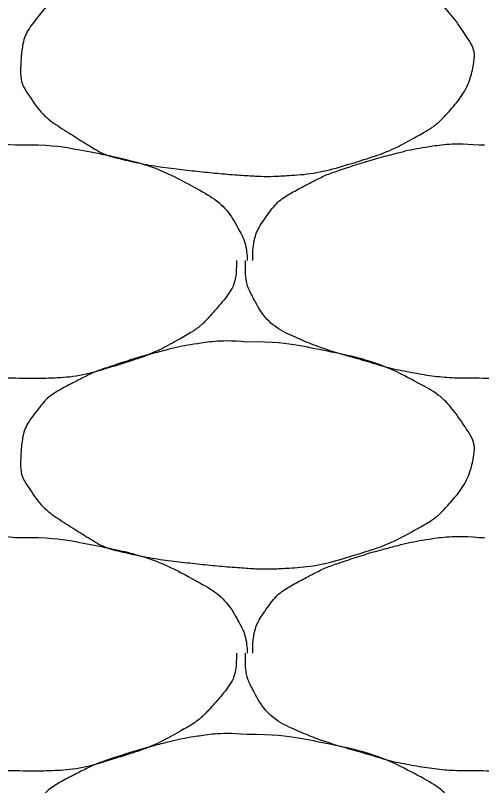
# Model space of a CAD drawing. Extents: x 1373719 to 1374161, y 379835 to 380167.
# Drawn here: x 1373959.459 to 1373959.922, y 379922.908 to 379923.674 of the extents above; entities that cross this region are included whole.
import ezdxf

# ---------------------------------------------------------------- set-up
doc = ezdxf.new("R2010")
doc.units = 0
doc.layers.add('Aggregate Base Course', color=7, linetype='Continuous')

msp = doc.modelspace()

# ---------------------------------------------------------------- linework, layer by layer
at = {"layer": 'Aggregate Base Course'}
for points, degree in [([(1373959.68905, 379923.7399), (1373959.71541, 379923.74026), (1373959.74186, 379923.73629), (1373959.76825, 379923.7309), (1373959.80047, 379923.72432), (1373959.83016, 379923.71452), (1373959.86005, 379923.6985), (1373959.87998, 379923.68782), (1373959.89361, 379923.67336), (1373959.90685, 379923.6535), (1373959.91254, 379923.64496), (1373959.9156, 379923.63513), (1373959.91405, 379923.6265), (1373959.911, 379923.6096), (1373959.9022, 379923.59281), (1373959.88885, 379923.5779), (1373959.88041, 379923.56849), (1373959.87209, 379923.56213), (1373959.86185, 379923.5563), (1373959.84371, 379923.54599), (1373959.82583, 379923.53735), (1373959.80605, 379923.5311), (1373959.78049, 379923.52303), (1373959.75497, 379923.51655), (1373959.72865, 379923.5149), (1373959.71546, 379923.51408), (1373959.70221, 379923.51403), (1373959.68905, 379923.5149), (1373959.66922, 379923.51623), (1373959.64944, 379923.51813), (1373959.62965, 379923.5203), (1373959.60785, 379923.52269), (1373959.58634, 379923.52613), (1373959.56485, 379923.5311), (1373959.54719, 379923.53519), (1373959.53202, 379923.54462), (1373959.51625, 379923.5545), (1373959.49837, 379923.56571), (1373959.48384, 379923.57662), (1373959.47125, 379923.5959), (1373959.46477, 379923.60582), (1373959.46346, 379923.61643), (1373959.46405, 379923.6265), (1373959.46489, 379923.6411), (1373959.46796, 379923.65581), (1373959.47845, 379923.6697), (1373959.48906, 379923.68377), (1373959.50061, 379923.69129), (1373959.51445, 379923.6985), (1373959.52629, 379923.70468), (1373959.53792, 379923.71048), (1373959.55045, 379923.7147), (1373959.56833, 379923.72074), (1373959.58618, 379923.72615), (1373959.60445, 379923.7309), (1373959.61577, 379923.73385), (1373959.62709, 379923.7363), (1373959.63865, 379923.7381), (1373959.65532, 379923.74071), (1373959.67234, 379923.74135), (1373959.68905, 379923.7399)], 3), ([(1373959.23365, 379923.4303), (1373959.23367, 379923.4309), (1373959.23363, 379923.4315), (1373959.23365, 379923.4321), (1373959.23398, 379923.44728), (1373959.23826, 379923.46185), (1373959.24805, 379923.4753), (1373959.25795, 379923.48892), (1373959.27021, 379923.49689), (1373959.28405, 379923.5041), (1373959.29589, 379923.51028), (1373959.30752, 379923.51608), (1373959.32005, 379923.5203), (1373959.33793, 379923.52634), (1373959.35578, 379923.53175), (1373959.37405, 379923.5365), (1373959.38537, 379923.53945), (1373959.39669, 379923.5419), (1373959.40825, 379923.5437), (1373959.42492, 379923.54631), (1373959.44194, 379923.54695), (1373959.45865, 379923.5455)], 3), ([(1373959.69445, 379923.4303), (1373959.69447, 379923.4309), (1373959.69443, 379923.4315), (1373959.69445, 379923.4321), (1373959.69478, 379923.44728), (1373959.69906, 379923.46185), (1373959.70885, 379923.4753), (1373959.71875, 379923.48892), (1373959.73101, 379923.49689), (1373959.74485, 379923.5041), (1373959.75669, 379923.51028), (1373959.76832, 379923.51608), (1373959.78085, 379923.5203), (1373959.79873, 379923.52634), (1373959.81658, 379923.53175), (1373959.83485, 379923.5365), (1373959.84617, 379923.53945), (1373959.85749, 379923.5419), (1373959.86905, 379923.5437), (1373959.88572, 379923.54631), (1373959.90274, 379923.54695), (1373959.91945, 379923.5455)], 3), ([(1373959.45865, 379923.5455), (1373959.46044, 379923.5454), (1373959.46225, 379923.54561), (1373959.46405, 379923.5455)], 2), ([(1373959.46405, 379923.5455), (1373959.49041, 379923.54586), (1373959.51686, 379923.54189), (1373959.54325, 379923.5365), (1373959.57547, 379923.52992), (1373959.60516, 379923.52012), (1373959.63505, 379923.5041), (1373959.65498, 379923.49342), (1373959.67089, 379923.47951), (1373959.68185, 379923.4591), (1373959.68656, 379923.45032), (1373959.68832, 379923.4414), (1373959.68905, 379923.4321), (1373959.68909, 379923.43151), (1373959.68916, 379923.43089), (1373959.68905, 379923.4303)], 3), ([(1373959.91945, 379923.5455), (1373959.92124, 379923.5454), (1373959.92305, 379923.54561), (1373959.92485, 379923.5455)], 2), ([(1373959.45865, 379923.3133), (1373959.45625, 379923.3133), (1373959.45385, 379923.3133), (1373959.45145, 379923.3133), (1373959.43156, 379923.3133), (1373959.41176, 379923.31516), (1373959.39205, 379923.3187), (1373959.37102, 379923.32248), (1373959.35096, 379923.3289), (1373959.3305, 379923.33478), (1373959.31284, 379923.33986), (1373959.29576, 379923.34555), (1373959.27865, 379923.3529), (1373959.25959, 379923.36109), (1373959.24373, 379923.37489), (1373959.23365, 379923.3943), (1373959.22846, 379923.40428), (1373959.22645, 379923.41443), (1373959.22645, 379923.4249), (1373959.22645, 379923.4267), (1373959.22645, 379923.4285), (1373959.22645, 379923.4303)], 3), ([(1373959.67825, 379923.4303), (1373959.67829, 379923.4285), (1373959.67831, 379923.4267), (1373959.67825, 379923.4249), (1373959.67758, 379923.40666), (1373959.666, 379923.39085), (1373959.65305, 379923.3763), (1373959.64486, 379923.36712), (1373959.63629, 379923.36053), (1373959.62605, 379923.3547), (1373959.60791, 379923.34439), (1373959.59003, 379923.33575), (1373959.57025, 379923.3295), (1373959.54469, 379923.32143), (1373959.51919, 379923.31433), (1373959.49285, 379923.3133), (1373959.48145, 379923.31286), (1373959.47003, 379923.31279), (1373959.45865, 379923.3133)], 3), ([(1373959.91945, 379923.3133), (1373959.91705, 379923.3133), (1373959.91465, 379923.3133), (1373959.91225, 379923.3133), (1373959.89236, 379923.3133), (1373959.87256, 379923.31516), (1373959.85285, 379923.3187), (1373959.83182, 379923.32248), (1373959.81176, 379923.3289), (1373959.7913, 379923.33478), (1373959.77364, 379923.33986), (1373959.75656, 379923.34555), (1373959.73945, 379923.3529), (1373959.72039, 379923.36109), (1373959.70453, 379923.37489), (1373959.69445, 379923.3943), (1373959.68926, 379923.40428), (1373959.68725, 379923.41443), (1373959.68725, 379923.4249), (1373959.68725, 379923.4267), (1373959.68725, 379923.4285), (1373959.68725, 379923.4303)], 3), ([(1373960.13905, 379923.4303), (1373960.13909, 379923.4285), (1373960.13911, 379923.4267), (1373960.13905, 379923.4249), (1373960.13838, 379923.40666), (1373960.1268, 379923.39085), (1373960.11385, 379923.3763), (1373960.10566, 379923.36712), (1373960.09709, 379923.36053), (1373960.08685, 379923.3547), (1373960.06871, 379923.34439), (1373960.05083, 379923.33575), (1373960.03105, 379923.3295), (1373960.00549, 379923.32143), (1373959.97999, 379923.31433), (1373959.95365, 379923.3133), (1373959.94225, 379923.31286), (1373959.93083, 379923.31279), (1373959.91945, 379923.3133)], 3), ([(1373959.68905, 379923.3493), (1373959.71541, 379923.34966), (1373959.74186, 379923.34569), (1373959.76825, 379923.3403), (1373959.80047, 379923.33372), (1373959.83016, 379923.32392), (1373959.86005, 379923.3079), (1373959.87998, 379923.29722), (1373959.89361, 379923.28276), (1373959.90685, 379923.2629), (1373959.91254, 379923.25436), (1373959.9156, 379923.24453), (1373959.91405, 379923.2359), (1373959.911, 379923.219), (1373959.9022, 379923.20221), (1373959.88885, 379923.1873), (1373959.88041, 379923.17789), (1373959.87209, 379923.17153), (1373959.86185, 379923.1657), (1373959.84371, 379923.15539), (1373959.82583, 379923.14675), (1373959.80605, 379923.1405), (1373959.78049, 379923.13243), (1373959.75497, 379923.12595), (1373959.72865, 379923.1243), (1373959.71546, 379923.12348), (1373959.70221, 379923.12343), (1373959.68905, 379923.1243), (1373959.66922, 379923.12563), (1373959.64944, 379923.12753), (1373959.62965, 379923.1297), (1373959.60785, 379923.13209), (1373959.58634, 379923.13553), (1373959.56485, 379923.1405), (1373959.54719, 379923.14459), (1373959.53202, 379923.15402), (1373959.51625, 379923.1639), (1373959.49837, 379923.17511), (1373959.48384, 379923.18602), (1373959.47125, 379923.2053), (1373959.46477, 379923.21522), (1373959.46346, 379923.22583), (1373959.46405, 379923.2359), (1373959.46489, 379923.2505), (1373959.46796, 379923.26521), (1373959.47845, 379923.2791), (1373959.48906, 379923.29317), (1373959.50061, 379923.30069), (1373959.51445, 379923.3079), (1373959.52629, 379923.31408), (1373959.53792, 379923.31988), (1373959.55045, 379923.3241), (1373959.56833, 379923.33014), (1373959.58618, 379923.33555), (1373959.60445, 379923.3403), (1373959.61577, 379923.34325), (1373959.62709, 379923.3457), (1373959.63865, 379923.3475), (1373959.65532, 379923.35011), (1373959.67234, 379923.35075), (1373959.68905, 379923.3493)], 3), ([(1373959.23365, 379923.0397), (1373959.23367, 379923.0403), (1373959.23363, 379923.0409), (1373959.23365, 379923.0415), (1373959.23398, 379923.05668), (1373959.23826, 379923.07125), (1373959.24805, 379923.0847), (1373959.25795, 379923.09832), (1373959.27021, 379923.10629), (1373959.28405, 379923.1135), (1373959.29589, 379923.11968), (1373959.30752, 379923.12548), (1373959.32005, 379923.1297), (1373959.33793, 379923.13574), (1373959.35578, 379923.14115), (1373959.37405, 379923.1459), (1373959.38537, 379923.14885), (1373959.39669, 379923.1513), (1373959.40825, 379923.1531), (1373959.42492, 379923.15571), (1373959.44194, 379923.15635), (1373959.45865, 379923.1549)], 3), ([(1373959.69445, 379923.0397), (1373959.69447, 379923.0403), (1373959.69443, 379923.0409), (1373959.69445, 379923.0415), (1373959.69478, 379923.05668), (1373959.69906, 379923.07125), (1373959.70885, 379923.0847), (1373959.71875, 379923.09832), (1373959.73101, 379923.10629), (1373959.74485, 379923.1135), (1373959.75669, 379923.11968), (1373959.76832, 379923.12548), (1373959.78085, 379923.1297), (1373959.79873, 379923.13574), (1373959.81658, 379923.14115), (1373959.83485, 379923.1459), (1373959.84617, 379923.14885), (1373959.85749, 379923.1513), (1373959.86905, 379923.1531), (1373959.88572, 379923.15571), (1373959.90274, 379923.15635), (1373959.91945, 379923.1549)], 3), ([(1373959.45865, 379923.1549), (1373959.46044, 379923.1548), (1373959.46225, 379923.15501), (1373959.46405, 379923.1549)], 2), ([(1373959.46405, 379923.1549), (1373959.49041, 379923.15526), (1373959.51686, 379923.15129), (1373959.54325, 379923.1459), (1373959.57547, 379923.13932), (1373959.60516, 379923.12952), (1373959.63505, 379923.1135), (1373959.65498, 379923.10282), (1373959.67089, 379923.08891), (1373959.68185, 379923.0685), (1373959.68656, 379923.05972), (1373959.68832, 379923.0508), (1373959.68905, 379923.0415), (1373959.68909, 379923.04091), (1373959.68916, 379923.04029), (1373959.68905, 379923.0397)], 3), ([(1373959.91945, 379923.1549), (1373959.92124, 379923.1548), (1373959.92305, 379923.15501), (1373959.92485, 379923.1549)], 2), ([(1373959.45865, 379922.9227), (1373959.45625, 379922.9227), (1373959.45385, 379922.9227), (1373959.45145, 379922.9227), (1373959.43156, 379922.9227), (1373959.41176, 379922.92456), (1373959.39205, 379922.9281), (1373959.37102, 379922.93188), (1373959.35096, 379922.9383), (1373959.3305, 379922.94418), (1373959.31284, 379922.94926), (1373959.29576, 379922.95495), (1373959.27865, 379922.9623), (1373959.25959, 379922.97049), (1373959.24373, 379922.98429), (1373959.23365, 379923.0037), (1373959.22846, 379923.01368), (1373959.22645, 379923.02383), (1373959.22645, 379923.0343), (1373959.22645, 379923.0361), (1373959.22645, 379923.0379), (1373959.22645, 379923.0397)], 3), ([(1373959.67825, 379923.0397), (1373959.67829, 379923.0379), (1373959.67831, 379923.0361), (1373959.67825, 379923.0343), (1373959.67758, 379923.01606), (1373959.666, 379923.00025), (1373959.65305, 379922.9857), (1373959.64486, 379922.97652), (1373959.63629, 379922.96993), (1373959.62605, 379922.9641), (1373959.60791, 379922.95379), (1373959.59003, 379922.94515), (1373959.57025, 379922.9389), (1373959.54469, 379922.93083), (1373959.51919, 379922.92373), (1373959.49285, 379922.9227), (1373959.48145, 379922.92226), (1373959.47003, 379922.92219), (1373959.45865, 379922.9227)], 3), ([(1373959.91945, 379922.9227), (1373959.91705, 379922.9227), (1373959.91465, 379922.9227), (1373959.91225, 379922.9227), (1373959.89236, 379922.9227), (1373959.87256, 379922.92456), (1373959.85285, 379922.9281), (1373959.83182, 379922.93188), (1373959.81176, 379922.9383), (1373959.7913, 379922.94418), (1373959.77364, 379922.94926), (1373959.75656, 379922.95495), (1373959.73945, 379922.9623), (1373959.72039, 379922.97049), (1373959.70453, 379922.98429), (1373959.69445, 379923.0037), (1373959.68926, 379923.01368), (1373959.68725, 379923.02383), (1373959.68725, 379923.0343), (1373959.68725, 379923.0361), (1373959.68725, 379923.0379), (1373959.68725, 379923.0397)], 3), ([(1373960.13905, 379923.0397), (1373960.13909, 379923.0379), (1373960.13911, 379923.0361), (1373960.13905, 379923.0343), (1373960.13838, 379923.01606), (1373960.1268, 379923.00025), (1373960.11385, 379922.9857), (1373960.10566, 379922.97652), (1373960.09709, 379922.96993), (1373960.08685, 379922.9641), (1373960.06871, 379922.95379), (1373960.05083, 379922.94515), (1373960.03105, 379922.9389), (1373960.00549, 379922.93083), (1373959.97999, 379922.92373), (1373959.95365, 379922.9227), (1373959.94225, 379922.92226), (1373959.93083, 379922.92219), (1373959.91945, 379922.9227)], 3), ([(1373959.68905, 379922.9587), (1373959.71541, 379922.95906), (1373959.74186, 379922.95509), (1373959.76825, 379922.9497), (1373959.80047, 379922.94312), (1373959.83016, 379922.93332), (1373959.86005, 379922.9173), (1373959.87998, 379922.90662), (1373959.89361, 379922.89216), (1373959.90685, 379922.8723), (1373959.91254, 379922.86376), (1373959.9156, 379922.85393), (1373959.91405, 379922.8453), (1373959.911, 379922.8284), (1373959.9022, 379922.81161), (1373959.88885, 379922.7967), (1373959.88041, 379922.78729), (1373959.87209, 379922.78093), (1373959.86185, 379922.7751), (1373959.84371, 379922.76479), (1373959.82583, 379922.75615), (1373959.80605, 379922.7499), (1373959.78049, 379922.74183), (1373959.75497, 379922.73535), (1373959.72865, 379922.7337), (1373959.71546, 379922.73288), (1373959.70221, 379922.73283), (1373959.68905, 379922.7337), (1373959.66922, 379922.73503), (1373959.64944, 379922.73693), (1373959.62965, 379922.7391), (1373959.60785, 379922.74149), (1373959.58634, 379922.74493), (1373959.56485, 379922.7499), (1373959.54719, 379922.75399), (1373959.53202, 379922.76342), (1373959.51625, 379922.7733), (1373959.49837, 379922.78451), (1373959.48384, 379922.79542), (1373959.47125, 379922.8147), (1373959.46477, 379922.82462), (1373959.46346, 379922.83523), (1373959.46405, 379922.8453), (1373959.46489, 379922.8599), (1373959.46796, 379922.87461), (1373959.47845, 379922.8885), (1373959.48906, 379922.90257), (1373959.50061, 379922.91009), (1373959.51445, 379922.9173), (1373959.52629, 379922.92348), (1373959.53792, 379922.92928), (1373959.55045, 379922.9335), (1373959.56833, 379922.93954), (1373959.58618, 379922.94495), (1373959.60445, 379922.9497), (1373959.61577, 379922.95265), (1373959.62709, 379922.9551), (1373959.63865, 379922.9569), (1373959.65532, 379922.95951), (1373959.67234, 379922.96015), (1373959.68905, 379922.9587)], 3)]:
    msp.add_open_spline(points, degree=degree, dxfattribs=at)

doc.saveas('drawing.dxf')
